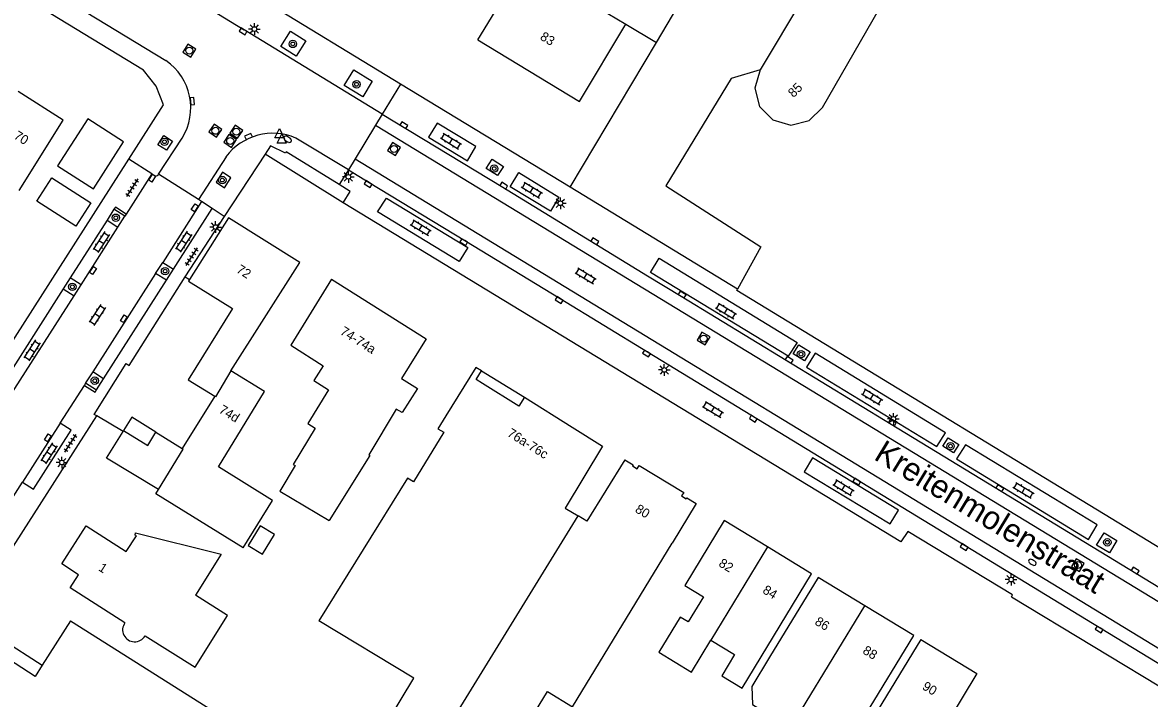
# Model space of a CAD drawing. Extents: x 136000 to 141014, y 402000 to 403500.
# Drawn here: x 138322.9 to 138444.2, y 402287.5 to 402360.2 of the extents above; entities that cross this region are included whole.
import ezdxf

# ---------------------------------------------------------------- set-up
doc = ezdxf.new("R2010")
doc.units = 0
for name, color, linetype in [('gg-afsc-erfafscheiding', 7, 'Continuous'), ('gg-anno-huisnummerreeks BGT', 7, 'Continuous'), ('gg-anno-openbare ruimte label', 7, 'Continuous'), ('gg-bbg-bijgebouw', 7, 'Continuous'), ('gg-bbg-bijgebouw onder overbouw', 7, 'Continuous'), ('gg-bbg-gedigitaliseerde bebouwing', 7, 'Continuous'), ('gg-bbg-gedigitaliseerde bijgebouw', 7, 'Continuous'), ('gg-bbg-hoofdgebouw', 7, 'Continuous'), ('gg-bbg-luifel en loopbrug', 7, 'Continuous'), ('gg-bbg-onder overbouw', 7, 'Continuous'), ('gg-bbg-pand overbouw', 7, 'Continuous'), ('gg-bbg-tussenscheiding', 7, 'Continuous'), ('gg-knt-verharding', 7, 'Continuous'), ('gg-knt-verharding nz', 7, 'Continuous'), ('gt-grn-groengrens', 7, 'Continuous'), ('gt-grn-weggrens', 7, 'Continuous'), ('gt-symb-boom', 7, 'Continuous'), ('gt-symb-brandkraan', 7, 'Continuous'), ('gt-symb-klinker verharding', 7, 'Continuous'), ('gt-symb-kolk', 7, 'Continuous'), ('gt-symb-kolk center center', 7, 'Continuous'), ('gt-symb-lichtmast', 7, 'Continuous'), ('gt-symb-rioolschacht', 7, 'Continuous'), ('gt-symb-tegel verharding', 7, 'Continuous'), ('gt-symb-waterafsluiter', 7, 'Continuous')]:
    doc.layers.add(name, color=color, linetype=linetype)

# ---------------------------------------------------------------- blocks, each defined once
blk = doc.blocks.new('gt0-KOLK')
at = {"layer": 'gt-symb-kolk'}
blk.add_lwpolyline([(0, 0), (0.38, 0), (0.38, 0.4), (-0.37, 0.4), (-0.37, 0), (0, 0)], dxfattribs=at)
blk = doc.blocks.new('gt0-KL1')
at = {"layer": 'gt-symb-klinker verharding'}
for p, q in [((-1.15, 0.3), (1.15, 0.3)), ((-1, -0.3), (-1, 0.3)), ((-0.5, 0.3), (-0.5, 0.45)), ((0, -0.3), (0, 0.3)), ((0.5, 0.3), (0.5, 0.45)), ((1, -0.3), (1, 0.3)), ((-1.15, -0.3), (1.15, -0.3)), ((-0.5, -0.45), (-0.5, -0.3)), ((0.5, -0.45), (0.5, -0.3))]:
    blk.add_line(p, q, dxfattribs=at)
blk = doc.blocks.new('gt0-LMAST')
at = {"layer": 'gt-symb-lichtmast'}
for p, q in [((-0.18, 0.17), (-0.45, 0.44)), ((0, 0.25), (0, 0.62)), ((0.17, 0.17), (0.44, 0.44)), ((-0.25, 0), (-0.63, 0)), ((-0.18, -0.18), (-0.45, -0.45)), ((0, -0.25), (0, -0.63)), ((0.44, -0.45), (0.17, -0.18)), ((0.25, 0), (0.62, 0))]:
    blk.add_line(p, q, dxfattribs=at)
blk.add_circle((0, 0), 0.25, dxfattribs=at)
blk = doc.blocks.new('gt0-BOOM')
at = {"layer": 'gt-symb-boom'}
for radius in [0.4, 0.2]:
    blk.add_circle((0, 0), radius, dxfattribs=at)
blk = doc.blocks.new('gt0-RS')
at = {"layer": 'gt-symb-rioolschacht'}
blk.add_lwpolyline([(-0.5, -0.5), (0.5, -0.5), (0.5, 0.5), (-0.5, 0.5)], close=True, dxfattribs=at)
blk.add_circle((0, 0), 0.375, dxfattribs=at)
blk = doc.blocks.new('gt0-BR')
at = {"layer": 'gt-symb-brandkraan'}
for centre, radius, start, end in [((-0.24, 0), 0.206, 107.5669, 252.4331), ((0.6, -2.66), 3, 106.892, 107.5669), ((0, -0.69), 0.938, 73.108, 106.892), ((-0.6, -2.66), 3, 72.4331, 73.108), ((0.24, 0), 0.206, 287.567, 72.4331), ((0.6, 2.66), 3, 252.4331, 253.108), ((0, 0.69), 0.938, 253.108, 286.8921), ((-0.6, 2.66), 3, 286.8921, 287.567)]:
    blk.add_arc(centre, radius, start, end, dxfattribs=at)
blk = doc.blocks.new('gt0-WAFSL')
at = {"layer": 'gt-symb-waterafsluiter'}
for p, q in [((-0.5, -0.33), (0, 0.67)), ((0, 0.67), (0.5, -0.33)), ((0.5, -0.33), (-0.5, -0.33))]:
    blk.add_line(p, q, dxfattribs=at)
blk = doc.blocks.new('gt0-TEG1')
at = {"layer": 'gt-symb-tegel verharding'}
for p, q in [((-1.12, 0), (1.12, 0)), ((-0.9, -0.25), (-0.9, 0.25)), ((-0.45, -0.25), (-0.45, 0.25)), ((0, -0.25), (0, 0.25)), ((0.45, -0.25), (0.45, 0.25)), ((0.9, -0.25), (0.9, 0.25))]:
    blk.add_line(p, q, dxfattribs=at)
blk = doc.blocks.new('gt0-KOLKCC')
at = {"layer": 'gt-symb-kolk center center'}
blk.add_lwpolyline([(-0.37, 0.2), (0.38, 0.2), (0.38, -0.2), (-0.37, -0.2)], close=True, dxfattribs=at)

msp = doc.modelspace()

# ---------------------------------------------------------------- linework, layer by layer
at = {"layer": 'gg-afsc-erfafscheiding'}
for p, q in [((138340.41, 402332.82), (138340.86, 402332.53)), ((138333.71, 402316.2), (138330.88, 402317.86))]:
    msp.add_line(p, q, dxfattribs=at)
msp.add_lwpolyline([(138330.88, 402317.86), (138330.59, 402318.03), (138334.05, 402323.49), (138334.35, 402323.3), (138340.41, 402332.82)], dxfattribs=at)
at = {"layer": 'gg-bbg-bijgebouw'}
for p, q in [((138331.93, 402313.33), (138333.71, 402316.2)), ((138333.71, 402316.2), (138333.77, 402316.29)), ((138337.25, 402316.11), (138340.08, 402314.35)), ((138337.52, 402309.94), (138331.93, 402313.33))]:
    msp.add_line(p, q, dxfattribs=at)
msp.add_lwpolyline([(138324.44, 402340.95), (138326.04, 402343.47), (138330.23, 402340.77), (138328.63, 402338.25), (138324.44, 402340.95)], dxfattribs=at)
at = {"layer": 'gg-bbg-bijgebouw onder overbouw'}
msp.add_lwpolyline([(138333.77, 402316.29), (138336.37, 402314.68), (138337.25, 402316.11)], dxfattribs=at)
at = {"layer": 'gg-bbg-gedigitaliseerde bebouwing'}
for p, q in [((138409.01, 402351.04), (138417.55, 402365.93)), ((138395.41, 402308.43), (138392.8, 402304.17)), ((138344.27, 402302.99), (138341.49, 402298.6)), ((138408.51, 402300.49), (138403.29, 402291.91)), ((138413.63, 402285.73), (138418.81, 402294.26))]:
    msp.add_line(p, q, dxfattribs=at)
for points in [[(138371.91, 402358.29), (138376.91, 402366.56), (138384.9, 402361.72)], [(138363.76, 402318.22), (138363.11, 402318.6), (138360.16, 402313.66), (138360.27, 402313.59), (138355.89, 402306.62)], [(138346.65, 402303.66), (138337.24, 402309.49), (138337.52, 402309.94)], [(138398.41, 402306.62), (138394.16, 402299.64), (138396.17, 402298.41), (138394.52, 402295.71), (138393.67, 402296.23), (138391.37, 402292.44), (138394.88, 402290.3), (138396.97, 402293.74)], [(138372.66, 402277.18), (138379.4, 402288.23), (138382.08, 402286.59), (138392.8, 402304.17)], [(138398.15, 402289.93), (138400.33, 402288.6), (138407.81, 402300.89)], [(138336.08, 402294.23), (138341.46, 402290.84), (138344.96, 402296.4), (138341.49, 402298.6)], [(138328.05, 402295.83), (138343.35, 402286.2), (138339.51, 402280.1), (138334.38, 402283.33), (138331.24, 402278.34), (138327.44, 402280.75)], [(138361.2, 402272.24), (138356.28, 402275.2), (138365, 402289.67), (138354.78, 402295.83)], [(138396.97, 402293.74), (138399.52, 402292.19), (138398.15, 402289.93)], [(138419.58, 402293.83), (138410.8, 402279.41), (138409.91, 402279.95), (138407.8, 402276.49), (138411.27, 402274.38), (138415.78, 402281.78)], [(138403.29, 402291.91), (138401.39, 402288.76), (138401.45, 402286.82), (138402.97, 402285.89), (138401.96, 402284.23), (138402.11, 402283.73), (138400.83, 402281.64), (138403.09, 402280.27)]]:
    msp.add_lwpolyline(points, dxfattribs=at)
at = {"layer": 'gg-bbg-gedigitaliseerde bijgebouw'}
msp.add_lwpolyline([(138347.17, 402303.93), (138348.7, 402302.98), (138350.01, 402305.11), (138348.48, 402306.06), (138347.17, 402303.93)], dxfattribs=at)
at = {"layer": 'gg-bbg-hoofdgebouw'}
for p, q in [((138391.13, 402358), (138401.49, 402375.56)), ((138411.12, 402369.79), (138402.28, 402355.08)), ((138387.84, 402359.99), (138391.13, 402358)), ((138345.32, 402322.7), (138352.73, 402334.35)), ((138340.86, 402332.53), (138340.74, 402332.35)), ((138356.15, 402332.56), (138366.34, 402326.15)), ((138343.57, 402319.98), (138340.08, 402314.35)), ((138403.09, 402303.77), (138398.41, 402306.62)), ((138407.81, 402300.89), (138403.09, 402303.77)), ((138413.54, 402297.45), (138408.51, 402300.49)), ((138418.81, 402294.26), (138413.54, 402297.45)), ((138328.05, 402295.83), (138325.01, 402291.06)), ((138419.58, 402293.83), (138425.62, 402290.17)), ((138425.62, 402290.17), (138419.26, 402279.66))]:
    msp.add_line(p, q, dxfattribs=at)
for points in [[(138371.91, 402358.29), (138382.85, 402351.67), (138387.84, 402359.99)], [(138402.28, 402355.08), (138401.71, 402353.12), (138402.2, 402351.15), (138403.63, 402349.7), (138405.59, 402349.12), (138407.56, 402349.61), (138409.01, 402351.04)], [(138322.52, 402342.11), (138327.27, 402349.68), (138322.4, 402352.73)], [(138352.73, 402334.35), (138345.05, 402339.15), (138340.86, 402332.53)], [(138340.74, 402332.35), (138345.48, 402329.42), (138340.73, 402321.74), (138343.57, 402319.98)], [(138356.15, 402332.56), (138351.75, 402325.48), (138355.24, 402323.25), (138354.24, 402321.66), (138355.81, 402320.67), (138353.61, 402317.03), (138354.39, 402316.55), (138352.03, 402312.63), (138352.22, 402312.52), (138350.59, 402309.77), (138355.89, 402306.62)], [(138366.34, 402326.15), (138363.66, 402321.9), (138365.39, 402320.8), (138363.76, 402318.22)], [(138372.3, 402322.72), (138371.68, 402323.08), (138368.46, 402317.88), (138367.6, 402316.49), (138368.23, 402316.1), (138364.96, 402310.78), (138364.31, 402311.17), (138354.78, 402295.83)], [(138346.65, 402303.66), (138349.81, 402308.76), (138343.98, 402312.37), (138348.94, 402320.48), (138345.32, 402322.7)], [(138376.9, 402319.87), (138382.05, 402316.65), (138385.32, 402314.62), (138381.28, 402307.95), (138382.68, 402307.12)], [(138387.7, 402313.15), (138383.64, 402306.56), (138382.68, 402307.12)], [(138387.7, 402313.15), (138388.6, 402312.6), (138388.54, 402312.48), (138389.03, 402312.18), (138389.25, 402312.54), (138394.05, 402309.61), (138393.83, 402309.26), (138394.32, 402308.95), (138394.39, 402309.05), (138395.41, 402308.43)], [(138333.9, 402295.62), (138328.02, 402299.39), (138328.9, 402300.78), (138327.11, 402301.95), (138329.74, 402306.05)], [(138329.74, 402306.05), (138334.05, 402303.29), (138335.15, 402304.98), (138335.02, 402305.03), (138335.06, 402305.29), (138344.27, 402302.99)]]:
    msp.add_lwpolyline(points, dxfattribs=at)
msp.add_arc((138334.95, 402294.86), 1.29, 144.1124, 330.5399, dxfattribs=at)
at = {"layer": 'gg-bbg-luifel en loopbrug'}
msp.add_lwpolyline([(138330.53, 402342.28), (138333.77, 402347.32), (138329.9, 402349.81), (138326.66, 402344.77), (138330.53, 402342.28)], dxfattribs=at)
at = {"layer": 'gg-bbg-onder overbouw'}
for points in [[(138376.9, 402319.87), (138376.31, 402318.9), (138372.41, 402321.33), (138371.71, 402321.77), (138372.3, 402322.72)], [(138325.01, 402291.06), (138324.24, 402289.84), (138319.9, 402292.65)]]:
    msp.add_lwpolyline(points, dxfattribs=at)
at = {"layer": 'gg-bbg-pand overbouw'}
msp.add_line((138372.3, 402322.72), (138376.9, 402319.87), dxfattribs=at)
for points in [[(138337.25, 402316.11), (138334.65, 402317.72), (138333.77, 402316.29)], [(138319.9, 402292.65), (138320.67, 402293.84), (138325.01, 402291.06)]]:
    msp.add_lwpolyline(points, dxfattribs=at)
at = {"layer": 'gg-bbg-tussenscheiding'}
for p, q in [((138384.9, 402361.72), (138387.84, 402359.99)), ((138361.2, 402272.24), (138382.68, 402307.12)), ((138403.09, 402303.77), (138396.97, 402293.74)), ((138406.74, 402286.26), (138413.54, 402297.45))]:
    msp.add_line(p, q, dxfattribs=at)
for points in [[(138345.32, 402322.7), (138343.65, 402319.93), (138343.57, 402319.98)], [(138337.52, 402309.94), (138340.17, 402314.3), (138340.08, 402314.35)]]:
    msp.add_lwpolyline(points, dxfattribs=at)
at = {"layer": 'gg-knt-verharding'}
for p, q in [((138330.07, 402369.61), (138346.73, 402359.39)), ((138363.57, 402353.55), (138339.57, 402368.14)), ((138361.6, 402350.31), (138346.73, 402359.39)), ((138381.82, 402342.45), (138391.13, 402358)), ((138381.82, 402342.45), (138363.57, 402353.55)), ((138361.6, 402350.31), (138360.88, 402349.12)), ((138360.88, 402349.12), (138358.68, 402345.5)), ((138337.54, 402343.84), (138340.06, 402347.73)), ((138357.97, 402344.34), (138352.32, 402347.74)), ((138349, 402346.02), (138344.58, 402339.31)), ((138274.85, 402252.52), (138334.33, 402345.47)), ((138336.81, 402343.9), (138334.33, 402345.47)), ((138344.79, 402345.73), (138341.84, 402341.12)), ((138358.68, 402345.5), (138357.97, 402344.34)), ((138336.81, 402343.9), (138334.05, 402339.57)), ((138341.84, 402341.12), (138337.54, 402343.84)), ((138399.85, 402331.5), (138381.82, 402342.45)), ((138332.73, 402340.09), (138331.98, 402338.91)), ((138333.9, 402339.34), (138332.73, 402340.09)), ((138339.14, 402333.63), (138343.31, 402340.15)), ((138342.16, 402340.91), (138341.84, 402341.12)), ((138343.31, 402340.15), (138342.16, 402340.91)), ((138344.58, 402339.31), (138343.31, 402340.15)), ((138331.98, 402338.91), (138328.03, 402332.72)), ((138331.98, 402338.91), (138333.14, 402338.16)), ((138333.14, 402338.16), (138333.9, 402339.34)), ((138337.21, 402333.19), (138337.98, 402334.37)), ((138337.98, 402334.37), (138339.14, 402333.63)), ((138328.03, 402332.72), (138327.27, 402331.54)), ((138329.2, 402331.97), (138328.03, 402332.72)), ((138338.38, 402332.45), (138337.21, 402333.19)), ((138338.38, 402332.45), (138339.14, 402333.63)), ((138327.27, 402331.54), (138319.99, 402320.14)), ((138327.27, 402331.54), (138328.44, 402330.78)), ((138328.44, 402330.78), (138329.2, 402331.97)), ((138331.61, 402321.86), (138338.38, 402332.45)), ((138330.47, 402322.6), (138329.68, 402321.43)), ((138331.61, 402321.86), (138330.47, 402322.6)), ((138330.85, 402320.67), (138331.61, 402321.86)), ((138326.94, 402317.08), (138329.55, 402321.15)), ((138329.68, 402321.43), (138330.85, 402320.67)), ((138311.57, 402287.73), (138330.88, 402317.86)), ((138320.94, 402307.69), (138322.89, 402310.75)), ((138429.35, 402298.41), (138471.17, 402273.08))]:
    msp.add_line(p, q, dxfattribs=at)
for points in [[(138305.68, 402377.43), (138312.22, 402373.48), (138326.55, 402363.26), (138338.32, 402356.07)], [(138334.33, 402345.47), (138338.06, 402351.3), (138337.26, 402353.33), (138335.92, 402355.04), (138322.26, 402363.34)], [(138350.68, 402357.57), (138351.72, 402359.23), (138353.39, 402358.21), (138352.35, 402356.55), (138350.68, 402357.57)], [(138357.52, 402353.38), (138358.53, 402355.07), (138360.52, 402353.86), (138359.51, 402352.17), (138357.52, 402353.38)], [(138402.28, 402355.08), (138399.17, 402354.15), (138392.12, 402342.61), (138402.34, 402336.06), (138399.85, 402331.5)], [(138361.6, 402350.31), (138374.57, 402342.45), (138390.15, 402332.94), (138393.79, 402330.74), (138416.4, 402316.96), (138506.94, 402261.89)], [(138337.46, 402347.01), (138338.11, 402348), (138339.02, 402347.4), (138338.37, 402346.43), (138337.46, 402347.01)], [(138356.98, 402342.73), (138351.28, 402346.26), (138351.18, 402346.11), (138349.58, 402346.89), (138349, 402346.02)], [(138372.8, 402344.48), (138373.43, 402345.46), (138374.64, 402344.69), (138374.01, 402343.71), (138372.8, 402344.48)], [(138336.81, 402343.9), (138337.25, 402343.63), (138337.48, 402343.76), (138337.54, 402343.84)], [(138343.72, 402343.01), (138344.62, 402342.4), (138345.31, 402343.45), (138344.41, 402344.06), (138343.72, 402343.01)], [(138357.97, 402344.34), (138360.2, 402342.97), (138370.48, 402336.72), (138380.75, 402330.5), (138390.15, 402324.74), (138424.36, 402303.93), (138438.88, 402295.07), (138480.83, 402269.6)], [(138357.41, 402340.79), (138358.17, 402341.99), (138356.98, 402342.73)], [(138334.05, 402339.57), (138332.88, 402340.32), (138332.73, 402340.09)], [(138429.35, 402298.41), (138429.46, 402298.61), (138418.18, 402305.45), (138417.43, 402304.31), (138357.41, 402340.79)], [(138340.41, 402332.82), (138344.61, 402339.29), (138344.58, 402339.31)], [(138532.45, 402250.36), (138516.93, 402259.57), (138517.15, 402260), (138507.91, 402265.58), (138447.97, 402302.01), (138399.77, 402331.36), (138399.85, 402331.5)], [(138405.84, 402324.52), (138406.45, 402325.52), (138407.67, 402324.77), (138407.05, 402323.77), (138405.84, 402324.52)], [(138329.55, 402321.15), (138330.69, 402320.42), (138330.85, 402320.67)], [(138322.89, 402310.75), (138324.06, 402310), (138328.11, 402316.34), (138326.94, 402317.08)], [(138421.95, 402314.6), (138422.51, 402315.51), (138423.67, 402314.8), (138423.1, 402313.88), (138421.95, 402314.6)], [(138438.5, 402303.98), (138439.3, 402305.3), (138440.68, 402304.47), (138439.88, 402303.14), (138438.5, 402303.98)]]:
    msp.add_lwpolyline(points, dxfattribs=at)
for centre, radius, start, end in [((138334.87, 402351), 6.13, 327.7744, 55.743), ((138349.82, 402341.97), 6.28, 66.5634, 143.3051)]:
    msp.add_arc(centre, radius, start, end, dxfattribs=at)
at = {"layer": 'gg-knt-verharding nz'}
for p, q in [((138360.88, 402349.12), (138506.23, 402260.77)), ((138358.68, 402345.5), (138503.98, 402257.05)), ((138342.16, 402340.91), (138337.98, 402334.37)), ((138334.05, 402339.57), (138333.9, 402339.34)), ((138329.2, 402331.97), (138333.14, 402338.16)), ((138337.21, 402333.19), (138330.47, 402322.6)), ((138321.15, 402319.41), (138328.44, 402330.78)), ((138329.68, 402321.43), (138329.55, 402321.15)), ((138326.94, 402317.08), (138322.89, 402310.75))]:
    msp.add_line(p, q, dxfattribs=at)
for points in [[(138367.51, 402349.35), (138366.57, 402347.83), (138370.77, 402345.29), (138371.69, 402346.82), (138367.51, 402349.35)], [(138375.36, 402342.49), (138376.3, 402344.02), (138380.62, 402341.37), (138379.71, 402339.89), (138375.36, 402342.49)], [(138370.81, 402335.97), (138369.89, 402334.46), (138361.11, 402339.79), (138362.06, 402341.29), (138370.81, 402335.97)], [(138390.48, 402333.3), (138391.41, 402334.83), (138406.25, 402325.77), (138405.31, 402324.29), (138390.48, 402333.3)], [(138408.2, 402324.61), (138407.28, 402323.09), (138421.29, 402314.56), (138422.24, 402316.05), (138408.2, 402324.61)], [(138424.38, 402314.75), (138423.41, 402313.24), (138437.63, 402304.58), (138438.54, 402306.14), (138424.38, 402314.75)], [(138416.29, 402306.26), (138417.19, 402307.71), (138407.93, 402313.37), (138407.02, 402311.84), (138416.29, 402306.26)]]:
    msp.add_lwpolyline(points, dxfattribs=at)
at = {"layer": 'gt-grn-groengrens'}
msp.add_line((138357.41, 402340.79), (138349, 402346.02), dxfattribs=at)
at = {"layer": 'gt-grn-weggrens'}
for p, q in [((138363.57, 402353.55), (138361.6, 402350.31)), ((138357.97, 402344.34), (138356.98, 402342.73))]:
    msp.add_line(p, q, dxfattribs=at)

# ---------------------------------------------------------------- block references
at = {"layer": 'gt-symb-boom'}
for p in [(138351.98, 402357.86), (138358.84, 402353.52), (138338.17, 402347.34), (138373.66, 402344.46), (138344.39, 402343.22), (138332.93, 402339.17), (138338.23, 402333.43), (138328.25, 402331.74), (138406.68, 402324.5), (138330.66, 402321.65), (138422.77, 402314.61), (138439.65, 402304.27)]:
    msp.add_blockref('gt0-BOOM', p, dxfattribs=at)
at = {"layer": 'gt-symb-brandkraan'}
for p, rotation in [((138351.43, 402347.61), -33.99203971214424), ((138431.59, 402302.12), -31.513716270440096)]:
    msp.add_blockref('gt0-BR', p, dxfattribs=dict(at, rotation=rotation))
at = {"layer": 'gt-symb-klinker verharding'}
for p, rotation in [((138369, 402347.41), -31.258485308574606), ((138377.7, 402342.14), -31.258485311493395), ((138365.75, 402338.1), -31.258485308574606), ((138331.37, 402336.55), -122.80060096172), ((138340.23, 402336.59), -123.78542795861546), ((138383.5, 402332.92), -31.258485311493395), ((138330.93, 402328.73), -122.75243944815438), ((138398.61, 402329.14), -31.258485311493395), ((138323.92, 402324.91), -122.83164893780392), ((138414.33, 402319.91), -31.258485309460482), ((138397.21, 402318.55), -31.25848530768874), ((138325.74, 402313.83), -122.6250355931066), ((138411.26, 402310.16), -31.258485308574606), ((138430.63, 402309.86), -31.08172983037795)]:
    msp.add_blockref('gt0-KL1', p, dxfattribs=dict(at, rotation=rotation))
at = {"layer": 'gt-symb-kolk'}
for p, rotation in [((138346.73, 402359.39), 148.61387523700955), ((138340.96, 402351.68), -83.57125225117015), ((138363.83, 402348.95), -31.415978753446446), ((138347.29, 402347.72), 23.822899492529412), ((138360.2, 402342.97), 148.66279427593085), ((138374.57, 402342.45), -31.179817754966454), ((138370.48, 402336.72), 148.7905090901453), ((138384.38, 402336.47), -31.33720572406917), ((138380.75, 402330.5), 148.5351269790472), ((138393.79, 402330.74), -31.130799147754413), ((138390.15, 402324.74), 148.66279427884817), ((138405.3, 402323.73), -31.38612476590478), ((138401.65, 402317.74), 148.66279427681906), ((138416.4, 402316.96), -31.337205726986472), ((138412.78, 402310.97), 148.74151469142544), ((138427.98, 402309.92), -31.337205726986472), ((138424.36, 402303.93), 148.61387523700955), ((138442.54, 402301.05), -31.337205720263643), ((138438.88, 402295.07), 148.79050908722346)]:
    msp.add_blockref('gt0-KOLK', p, dxfattribs=dict(at, rotation=rotation))
at = {"layer": 'gt-symb-kolk center center'}
for p, rotation in [((138336.83, 402343.42), 57.9460559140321), ((138341.42, 402340.25), -123.03828461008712), ((138330.47, 402333.5), 56.75506275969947), ((138333.79, 402328.31), 58.996932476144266), ((138325.61, 402315.5), 56.99293824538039)]:
    msp.add_blockref('gt0-KOLKCC', p, dxfattribs=dict(at, rotation=rotation))
at = {"layer": 'gt-symb-lichtmast'}
for p in [(138347.85, 402359.46), (138357.96, 402343.57), (138380.78, 402340.73), (138343.67, 402338.17), (138391.96, 402322.8), (138416.62, 402317.55), (138327.12, 402312.85), (138429.3, 402300.26)]:
    msp.add_blockref('gt0-LMAST', p, dxfattribs=at)
at = {"layer": 'gt-symb-rioolschacht'}
for p, rotation in [((138340.84, 402357.14), 57.58155004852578), ((138343.65, 402348.52), -34.61180636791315), ((138345.9, 402348.42), -123.49940007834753), ((138345.24, 402347.43), 56.421186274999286), ((138362.87, 402346.57), 58.32868147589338), ((138396.2, 402326.18), 59.743562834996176), ((138436.48, 402301.82), 58.741514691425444)]:
    msp.add_blockref('gt0-RS', p, dxfattribs=dict(at, rotation=rotation))
at = {"layer": 'gt-symb-tegel verharding'}
for p, rotation in [((138334.69, 402342.4), -122.33937707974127), ((138341.08, 402334.99), -122.54589339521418), ((138328.05, 402314.92), 57.454106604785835)]:
    msp.add_blockref('gt0-TEG1', p, dxfattribs=dict(at, rotation=rotation))
at = {"layer": 'gt-symb-waterafsluiter'}
for p in [(138350.53, 402348.09), (138350.78, 402347.52)]:
    msp.add_blockref('gt0-WAFSL', p, dxfattribs=at)

# ---------------------------------------------------------------- texts
at = {"layer": 'gg-anno-huisnummerreeks BGT'}
for s, rotation, p in [('83', 328.8, (138378.51, 402358.39)), ('85', 44.8, (138405.87, 402352.03)), ('70', 327.9, (138321.87, 402347.75)), ('72', 328, (138345.82, 402333.36)), ('74-74a', 327.8, (138356.99, 402326.71)), ('74d', 328.5, (138343.94, 402318.27)), ('76a-76c', 328, (138374.98, 402315.76)), ('80', 328.6, (138388.74, 402307.58)), ('82', 328.7, (138397.73, 402301.76)), ('1', 327.4, (138330.98, 402301.3)), ('84', 328.6, (138402.46, 402298.88)), ('86', 328.8, (138408.08, 402295.49)), ('88', 328.8, (138413.23, 402292.38)), ('90', 328.8, (138419.65, 402288.53))]:
    msp.add_text(s, height=1, rotation=rotation, dxfattribs=at).set_placement(p)
at = {"layer": 'gg-anno-openbare ruimte label'}
msp.add_text('Kreitenmolenstraat', height=2.5, rotation=328.7, dxfattribs=at).set_placement((138414.4, 402313.25))

doc.saveas('drawing.dxf')
